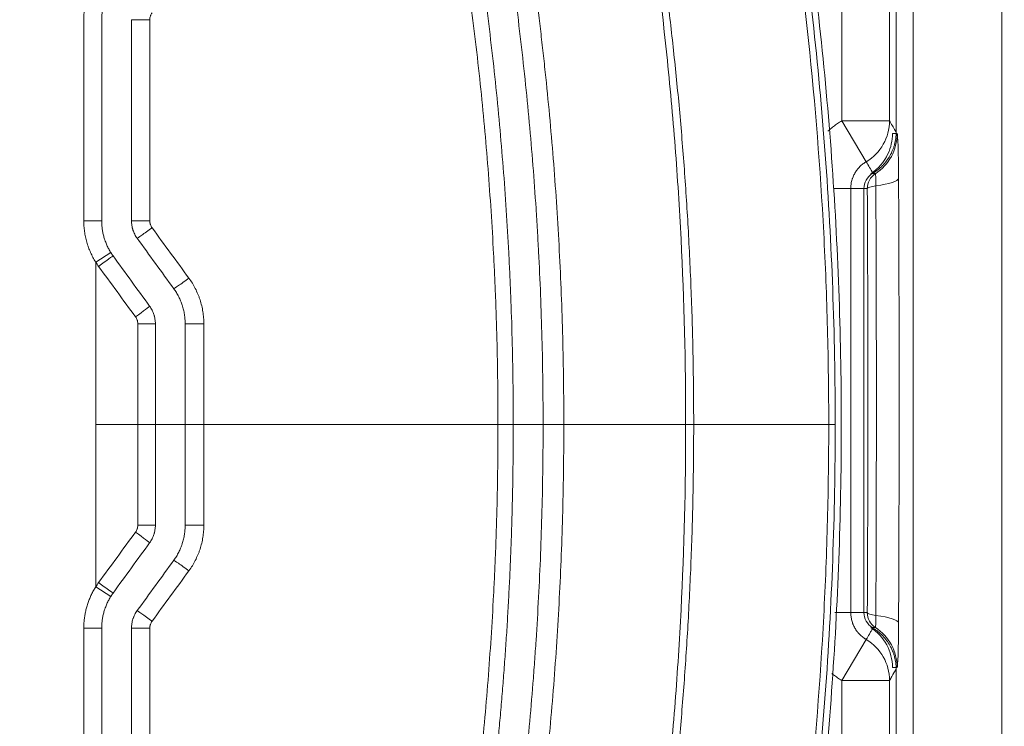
# Model space of a CAD drawing. Header units: millimetres. Extents: x 0 to 594, y 0 to 420.
# Tile 226 of 420: x 273.7 to 281.96, y 311.49 to 317.42. Entities that reach past the tile are written whole.
import ezdxf

# ---------------------------------------------------------------- set-up
doc = ezdxf.new("R2010")
doc.units = ezdxf.units.MM
doc.layers.add('1', color=7, linetype='Continuous', true_color=0xffffff)
doc.styles.add('Arial Unicode MS', font='txt')
doc.dimstyles.get("Standard").update_dxf_attribs({"dimtxt": 0.18, "dimasz": 0.18, "dimexe": 0.18, "dimexo": 0.0625, "dimgap": 0.09, "dimtad": 0, "dimtih": 1, "dimtoh": 1, "dimdec": 4, "dimzin": 0, "dimdsep": 46, "dimtxsty": 'Standard', "dimcen": 0.09, "dimadec": 0, "dimazin": 0, "dimtfac": 1, "dimtdec": 4, "dimtofl": 0, "dimtmove": 0, "dimatfit": 3, "dimfxl": 0, "dimtolj": 1, "dimtzin": 0, "dimarcsym": 0})

# ---------------------------------------------------------------- blocks, each defined once
blk = doc.blocks.new('_U0')
at = {"layer": '1', "color": 18, "lineweight": 13}
for p, q in [((147.6569, 304.1723), (147.6569, 390.192)), ((305.8469, 301.3923), (305.8469, 390.192)), ((147.6569, 388.192), (198.8518, 388.192)), ((305.8469, 388.192), (254.6521, 388.192))]:
    blk.add_line(p, q, dxfattribs=at)
at = {"layer": '1', "color": 18}
for points in [[(147.6569, 388.192), (151.1569, 389.1299), (151.1569, 387.2542)], [(305.8469, 388.192), (302.3469, 387.2542), (302.3469, 389.1299)]]:
    blk.add_solid(points, dxfattribs=at)
at = {"layer": '1', "color": 18, "linetype": 'Continuous', "lineweight": 13, "char_height": 3.5, "attachment_point": 7, "line_spacing_factor": 1.047437, "style": 'Arial Unicode MS'}
for s, insert in [('\\fArial Unicode MS|b0|i0;\\W1.0000;3.16', (200.5373, 385.5562)), ('\\fArial Unicode MS|b0|i0;\\W1.0000;LIFT POINT SPAN', (213.2036, 385.5562))]:
    blk.add_mtext(s, dxfattribs=dict(at, insert=insert))
blk = doc.blocks.new('_U8')
at = {"layer": '1', "color": 18, "lineweight": 13}
for p, q in [((305.8469, 341.6323), (287.0636, 341.6323)), ((289.0636, 341.6323), (289.0636, 254.0957)), ((305.8469, 301.3923), (287.0636, 301.3923)), ((289.0636, 254.0957), (284.0636, 254.0957))]:
    blk.add_line(p, q, dxfattribs=at)
at = {"layer": '1', "color": 18}
for points in [[(289.0636, 341.6323), (290.0014, 338.1323), (288.1258, 338.1323)], [(289.0636, 301.3923), (288.1258, 304.8923), (290.0014, 304.8923)]]:
    blk.add_solid(points, dxfattribs=at)
at = {"layer": '1', "color": 18, "linetype": 'Continuous', "lineweight": 13, "char_height": 3.5, "attachment_point": 7, "line_spacing_factor": 1.047437, "style": 'Arial Unicode MS'}
for s, insert in [('\\fArial Unicode MS|b0|i0;\\W1.0000;0.8', (259.842, 251.4599)), ('\\fArial Unicode MS|b0|i0;\\W1.0000;CTRS', (269.7891, 251.4599)), ('\\fArial Unicode MS|b0|i0;\\W1.0000;AFT LIFT POINTS', (259.842, 244.3979))]:
    blk.add_mtext(s, dxfattribs=dict(at, insert=insert))

msp = doc.modelspace()

# ---------------------------------------------------------------- linework, layer by layer
at = {"layer": '1', "color": 155, "linetype": 'Continuous', "lineweight": 13}
for p, q in [((281.1945, 298.9481), (281.1945, 343.5985)), ((281.9377, 343.5985), (281.9377, 298.9481)), ((281.0508, 316.4725), (281.0508, 326.0741)), ((280.5956, 325.9783), (280.5956, 316.5683)), ((280.9955, 325.9783), (280.9955, 316.5683)), ((274.2414, 315.7301), (274.2414, 317.4152)), ((274.3915, 317.4152), (274.3915, 315.7301)), ((280.5956, 316.5683), (280.9955, 316.5683)), ((280.5956, 316.5683), (280.8003, 316.2253)), ((281.02, 316.4603), (281.0592, 316.4603)), ((280.8774, 316.1251), (280.8382, 316.1251)), ((280.5253, 315.9994), (280.6702, 315.9994)), ((280.6702, 315.9994), (280.7814, 315.9994)), ((280.6702, 315.9994), (280.6702, 312.4473)), ((280.7814, 315.9994), (280.7814, 312.4473)), ((280.8093, 315.9994), (280.7814, 315.9994)), ((274.2414, 315.7301), (274.3915, 315.7301)), ((274.4684, 315.4637), (274.3415, 315.3837)), ((274.4684, 312.5829), (274.3415, 312.6629)), ((280.5382, 312.4473), (280.6702, 312.4473)), ((280.6702, 312.4473), (280.7814, 312.4473)), ((280.7814, 312.4473), (280.8093, 312.4473)), ((274.2414, 310.6314), (274.2414, 312.3165)), ((274.3915, 312.3165), (274.2414, 312.3165)), ((274.3915, 312.3165), (274.3915, 310.6314)), ((280.8498, 312.3215), (280.8774, 312.3215)), ((280.5956, 311.8783), (280.8003, 312.2214)), ((281.0592, 311.9863), (281.02, 311.9863)), ((281.0508, 304.2725), (281.0508, 311.9741)), ((280.9955, 311.8783), (280.5956, 311.8783)), ((280.5956, 311.8783), (280.5956, 304.3683)), ((280.9955, 311.8783), (280.9955, 304.3683))]:
    msp.add_line(p, q, dxfattribs=at)
for centre, major_axis, ratio, start_param, end_param in [((274.7915, 317.4152), (0.15, 0), 0.000104, 3.158609, 4.732766), ((280.5956, 316.5683), (0.3465, 0.1998), 0.998629, 4.727102, 5.759522), ((280.6593, 316.4603), (0, 0.4), 0.999657, 3.718524, 4.712389), ((280.6201, 316.4603), (0, 0.4), 0.999657, 4.276657, 4.712389), ((281.0592, 315.9994), (0, -0.461), 0.026177, 1.763553, 3.141593), ((280.6201, 316.4603), (0, 0.4), 0.999657, 3.718524, 4.276657), ((280.9592, 315.9994), (0, -0.15), 0.999657, 3.718524, 4.712389), ((280.8774, 315.9994), (0, 0.1257), 0.026177, 4.905145, 6.283185), ((280.9592, 315.9994), (-0.15, -0.0008), 0.191499, 5.262647, 6.256512), ((280.6711, 316.0877), (0.4, 0.002), 0.191499, 5.262647, 6.256512), ((280.6392, 314.2233), (0, 9.397), 0.026177, 4.519633, 4.905145), ((280.821, 314.2233), (0, -9.7323), 0.026177, 1.37804, 1.763553), ((280.5711, 314.2233), (0, 9.2713), 0.026177, 4.519633, 4.905145), ((274.7915, 315.7301), (0.15, 0), 0.000318, 3.159768, 4.734035), ((274.8106, 315.6714), (0.1214, 0.0882), 0.013564, 3.157482, 4.730462), ((274.3657, 315.3481), (-0.1214, -0.0882), 0.000746, 1.571821, 3.141593), ((275.1173, 315.2492), (0.1214, 0.0882), 0.022553, 3.168956, 4.741811), ((274.6724, 314.9259), (-0.1214, -0.0882), 0.010259, 1.584468, 3.141593), ((274.6915, 314.8671), (-0.15, 0), 0.000298, 1.588904, 3.141593), ((275.2414, 314.8671), (0.15, 0), 0.00139, 3.181592, 4.755676), ((274.6915, 313.1795), (0.15, 0), 0.000298, 0, 1.552688), ((275.2414, 313.1795), (-0.15, 0), 0.00139, 4.669102, 6.243186), ((274.6724, 313.1208), (0.1214, -0.0882), 0.010259, 0, 1.557124), ((275.1173, 312.7974), (-0.1214, 0.0882), 0.022553, 4.682967, 6.255822), ((274.3657, 312.6985), (0.1214, -0.0882), 0.000746, 0, 1.569772), ((274.8106, 312.3752), (-0.1214, 0.0882), 0.013564, 4.694316, 6.267296), ((280.9592, 312.4473), (-0.15, 0.0008), 0.191499, 0.026674, 1.020539), ((280.9592, 312.4473), (0, 0.15), 0.999657, 1.570796, 2.564661), ((280.8774, 312.4473), (0, 0.1257), 0.026177, 3.141593, 4.519633), ((280.6711, 312.3589), (0.4, -0.002), 0.191499, 0.026674, 1.020539), ((274.7915, 312.3165), (-0.15, 0), 0.000318, 4.690743, 6.26501), ((280.6201, 311.9863), (0, 0.4), 0.999657, 4.712389, 5.706254), ((280.6593, 311.9863), (0, -0.4), 0.999657, 1.570796, 2.564661), ((281.0592, 312.4473), (0, -0.461), 0.026177, 0, 1.37804), ((280.5956, 311.8783), (0.3465, -0.1998), 0.998629, 0.523664, 1.556083)]:
    msp.add_ellipse(centre, major_axis=major_axis, ratio=ratio, start_param=start_param, end_param=end_param, dxfattribs=at)
for points, knots in [([(280.4858, 314.0233), (280.4858, 314.2906), (280.4823, 314.5577), (280.4718, 314.9589), (280.4674, 315.0927), (280.4569, 315.3606), (280.4261, 316.0311), (280.3732, 316.7035), (280.3025, 317.3738), (280.2875, 317.5077), (280.2557, 317.7753), (280.2053, 318.1763), (280.0693, 319.1086), (279.9217, 319.9003), (279.81, 320.4234)], [0, 0, 0, 0, 0.125, 0.125, 0.1875, 0.1875, 0.25, 0.5, 0.5, 0.5625, 0.5625, 0.625, 0.75, 1, 1, 1, 1]), ([(279.8633, 320.4325), (280.0752, 319.4401), (280.3604, 317.6844), (280.5192, 315.5262), (280.5399, 314.4006), (280.5398, 314.0234), (280.5398, 314.0233)], [0, 0, 0, 0, 0.473715, 0.823762, 0.999975, 1, 1, 1, 1]), ([(280.5914, 313.9842), (280.5922, 314.721), (280.5408, 316.1944), (280.3118, 318.3506), (280.0576, 319.7567), (279.9113, 320.4321)], [0, 0, 0, 0, 0.339669, 0.681367, 1, 1, 1, 1]), ([(279.2861, 314.0233), (279.2868, 314.5413), (279.2741, 315.0593), (279.2413, 315.7051), (279.2339, 315.8342), (279.2174, 316.0921), (279.1901, 316.4787), (279.1551, 316.8645), (279.075, 317.6348), (279.008, 318.1467), (278.847, 319.1675), (278.753, 319.6764), (278.6455, 320.1836)], [0, 0, 0, 0, 0.25, 0.25, 0.3125, 0.3125, 0.375, 0.5, 0.5, 0.75, 0.75, 1, 1, 1, 1]), ([(278.6924, 320.1938), (278.7197, 320.0655), (278.7752, 319.8045), (278.8531, 319.4047), (278.9282, 318.9902), (278.9994, 318.5609), (279.0662, 318.1165), (279.1278, 317.6572), (279.1836, 317.1828), (279.2329, 316.6933), (279.2749, 316.1886), (279.3091, 315.6687), (279.3344, 315.1336), (279.3509, 314.5834), (279.3532, 314.2116), (279.3543, 314.0233)], [0, 0, 0, 0, 0.063268, 0.128771, 0.196516, 0.266509, 0.338762, 0.413288, 0.490103, 0.569225, 0.65067, 0.734458, 0.820609, 0.909136, 1, 1, 1, 1]), ([(278.0915, 314.0233), (278.0915, 314.0837), (278.0913, 314.1441), (278.0905, 314.2648), (278.0899, 314.3252), (278.0876, 314.5064), (278.0852, 314.6271), (278.0758, 314.9892), (278.0663, 315.2305), (278.0505, 315.532), (278.0472, 315.5923), (278.0401, 315.7129), (278.0289, 315.8936), (278.0159, 316.0742), (277.9876, 316.4351), (277.9655, 316.6754), (277.9152, 317.1554), (277.887, 317.3951), (277.8477, 317.6944), (277.8396, 317.7542), (277.8231, 317.8738), (277.8147, 317.9336), (277.7888, 318.1129), (277.7707, 318.2322), (277.7143, 318.5899), (277.6328, 319.0656), (277.5389, 319.539), (277.4889, 319.7751)], [0, 0, 0, 0, 0.03125, 0.03125, 0.0625, 0.0625, 0.125, 0.125, 0.25, 0.25, 0.28125, 0.28125, 0.3125, 0.375, 0.375, 0.5, 0.5, 0.625, 0.625, 0.65625, 0.65625, 0.6875, 0.6875, 0.75, 0.75, 0.875, 1, 1, 1, 1]), ([(277.6618, 319.8099), (277.7119, 319.5721), (277.759, 319.3338), (277.825, 318.9755), (277.8568, 318.7961), (277.8868, 318.6164), (277.9065, 318.4965), (277.9161, 318.4366), (277.9633, 318.1365), (277.9979, 317.8961), (278.0451, 317.5348), (278.0675, 317.3539), (278.0881, 317.1729), (278.1015, 317.0521), (278.108, 316.9917), (278.1395, 316.6896), (278.1615, 316.4478), (278.1992, 315.9638), (278.2149, 315.7216), (278.2401, 315.2369), (278.2495, 314.9945), (278.2619, 314.5091), (278.265, 314.2663), (278.265, 314.0233)], [0, 0, 0, 0, 0.125, 0.125, 0.1875, 0.21875, 0.21875, 0.25, 0.25, 0.375, 0.375, 0.4375, 0.46875, 0.46875, 0.5, 0.5, 0.625, 0.625, 0.75, 0.75, 0.875, 0.875, 1, 1, 1, 1]), ([(277.7135, 314.0233), (277.7135, 314.2618), (277.7104, 314.5002), (277.7011, 314.8577), (277.6972, 314.9768), (277.6903, 315.1555), (277.6877, 315.2151), (277.6823, 315.3342), (277.6794, 315.3937), (277.6639, 315.6912), (277.6484, 315.9287), (277.6112, 316.4031), (277.5895, 316.6399), (277.54, 317.1127), (277.5122, 317.3487), (277.4505, 317.82), (277.4165, 318.0552), (277.3424, 318.5249), (277.3023, 318.7593), (277.2159, 319.2274), (277.1696, 319.4611), (277.1202, 319.6944)], [0, 0, 0, 0, 0.125, 0.125, 0.1875, 0.1875, 0.21875, 0.21875, 0.25, 0.25, 0.375, 0.375, 0.5, 0.5, 0.625, 0.625, 0.75, 0.75, 0.875, 0.875, 1, 1, 1, 1]), ([(277.2443, 319.7233), (277.294, 319.4888), (277.3405, 319.254), (277.4275, 318.7835), (277.5082, 318.3122), (277.5765, 317.8393), (277.6387, 317.3657), (277.6667, 317.1285), (277.7165, 316.6533), (277.7383, 316.4153), (277.7758, 315.9385), (277.7953, 315.64), (277.81, 315.3409), (277.8155, 315.2212), (277.818, 315.1613), (277.8251, 314.9817), (277.829, 314.862), (277.8384, 314.5026), (277.8415, 314.263), (277.8415, 314.0233)], [0, 0, 0, 0, 0.125, 0.125, 0.25, 0.375, 0.375, 0.5, 0.5, 0.625, 0.625, 0.75, 0.78125, 0.78125, 0.8125, 0.8125, 0.875, 0.875, 1, 1, 1, 1]), ([(274.2414, 317.4152), (274.2414, 317.4306), (274.2425, 317.4611), (274.2473, 317.5066), (274.2527, 317.5367), (274.2567, 317.5554), (274.2575, 317.5591), (274.2593, 317.5666), (274.262, 317.5777), (274.265, 317.5888), (274.2713, 317.6107), (274.2808, 317.6395), (274.2979, 317.6815), (274.3113, 317.7087), (274.3257, 317.7355), (274.3333, 317.7487), (274.3415, 317.7616)], [0, 0, 0, 0, 0.125, 0.25, 0.375, 0.375, 0.40625, 0.40625, 0.4375, 0.5, 0.5, 0.625, 0.75, 0.875, 0.875, 1, 1, 1, 1]), ([(274.4684, 317.6817), (274.4622, 317.6717), (274.4504, 317.6514), (274.4349, 317.62), (274.4218, 317.5877), (274.4145, 317.5656), (274.4096, 317.5487), (274.4073, 317.5402), (274.4052, 317.5316), (274.4039, 317.5259), (274.4033, 317.523), (274.4002, 317.5086), (274.3961, 317.4855), (274.3924, 317.4505), (274.3915, 317.427), (274.3915, 317.4152)], [0, 0, 0, 0, 0.125, 0.25, 0.375, 0.5, 0.5, 0.5625, 0.59375, 0.59375, 0.625, 0.625, 0.75, 0.875, 1, 1, 1, 1]), ([(274.8138, 317.474), (274.8107, 317.4697), (274.8079, 317.4653), (274.8043, 317.4583), (274.8027, 317.4547), (274.8012, 317.4511), (274.8003, 317.4486), (274.7999, 317.4473), (274.7978, 317.4411), (274.7966, 317.436), (274.795, 317.4257), (274.7946, 317.4205), (274.7946, 317.4152)], [0, 0, 0, 0, 0.25, 0.25, 0.375, 0.4375, 0.4375, 0.5, 0.5, 0.75, 0.75, 1, 1, 1, 1]), ([(280.4786, 316.4803), (280.4831, 316.4845), (280.498, 316.4983), (280.5246, 316.5204), (280.5475, 316.5372), (280.5652, 316.5493), (280.5712, 316.5532), (280.5833, 316.5609), (280.5894, 316.5646), (280.5956, 316.5683)], [0, 0, 0, 0, 0.125556, 0.417037, 0.708519, 0.708519, 0.854259, 0.854259, 1, 1, 1, 1]), ([(280.9955, 316.5683), (281.0113, 316.5408), (281.0272, 316.5134), (281.0456, 316.4814), (281.0482, 316.4769), (281.0508, 316.4725)], [0, 0, 0, 0, 0.860039, 0.860039, 1, 1, 1, 1]), ([(281.0508, 316.4725), (281.0508, 316.4551), (281.0496, 316.4379), (281.0452, 316.4039), (281.0419, 316.3871), (281.0354, 316.3621), (281.0329, 316.3539), (281.0288, 316.3415), (281.0273, 316.3374), (281.0243, 316.3293), (281.0228, 316.3253), (281.0146, 316.3053), (281.0071, 316.2899), (280.9902, 316.2601), (280.9808, 316.2457), (280.9691, 316.2302), (280.9678, 316.2284), (280.9651, 316.225), (280.9638, 316.2233), (280.9597, 316.2182), (280.9569, 316.2149), (280.9485, 316.2051), (280.9427, 316.1987), (280.9247, 316.1803), (280.9119, 316.1689), (280.885, 316.1477), (280.8709, 316.1379), (280.8559, 316.129)], [0, 0, 0, 0, 0.125, 0.125, 0.25, 0.25, 0.3125, 0.3125, 0.34375, 0.34375, 0.375, 0.375, 0.5, 0.5, 0.625, 0.625, 0.640625, 0.640625, 0.65625, 0.65625, 0.6875, 0.6875, 0.75, 0.75, 0.875, 0.875, 1, 1, 1, 1]), ([(280.8003, 316.2253), (280.7978, 316.2238), (280.7954, 316.2223), (280.7905, 316.2193), (280.7881, 316.2177), (280.781, 316.213), (280.7765, 316.2096), (280.763, 316.1993), (280.7545, 316.1918), (280.7425, 316.1798), (280.7386, 316.1756), (280.733, 316.1691), (280.7311, 316.167), (280.7275, 316.1625), (280.7257, 316.1603), (280.717, 316.1489), (280.7107, 316.1394), (280.6994, 316.1198), (280.6944, 316.1097), (280.6879, 316.0939), (280.6859, 316.0886), (280.6836, 316.0818), (280.6832, 316.0804), (280.6823, 316.0777), (280.681, 316.0736), (280.6798, 316.0695), (280.6762, 316.0558), (280.674, 316.0446), (280.671, 316.0222), (280.6702, 316.0108), (280.6702, 315.9994)], [0, 0, 0, 0, 0.03125, 0.03125, 0.0625, 0.0625, 0.125, 0.125, 0.25, 0.25, 0.3125, 0.3125, 0.34375, 0.34375, 0.375, 0.375, 0.5, 0.5, 0.625, 0.625, 0.6875, 0.6875, 0.703125, 0.703125, 0.71875, 0.75, 0.75, 0.875, 0.875, 1, 1, 1, 1]), ([(280.8559, 316.129), (280.8538, 316.1278), (280.8305, 316.1134), (280.8114, 316.0927), (280.7877, 316.049), (280.7814, 316.0242), (280.7814, 315.9994)], [0, 0, 0, 0, 0.047823, 0.523911, 0.523911, 1, 1, 1, 1]), ([(274.3415, 315.3837), (274.3333, 315.3967), (274.318, 315.4231), (274.2978, 315.4642), (274.2863, 315.4925), (274.2797, 315.5104), (274.2784, 315.514), (274.2759, 315.5213), (274.2722, 315.5322), (274.2689, 315.5431), (274.2625, 315.565), (274.2552, 315.5944), (274.2473, 315.6391), (274.2441, 315.6692), (274.2419, 315.6996), (274.2414, 315.7148), (274.2414, 315.7301)], [0, 0, 0, 0, 0.125, 0.25, 0.375, 0.375, 0.40625, 0.40625, 0.4375, 0.5, 0.5, 0.625, 0.75, 0.875, 0.875, 1, 1, 1, 1]), ([(274.3915, 315.7301), (274.3915, 315.7183), (274.3919, 315.7066), (274.3936, 315.6833), (274.396, 315.6601), (274.4021, 315.6258), (274.4078, 315.6031), (274.4126, 315.5863), (274.4152, 315.5779), (274.418, 315.5695), (274.4199, 315.5639), (274.4209, 315.5611), (274.426, 315.5473), (274.4348, 315.5256), (274.4503, 315.494), (274.4622, 315.4737), (274.4684, 315.4637)], [0, 0, 0, 0, 0.125, 0.125, 0.25, 0.375, 0.5, 0.5, 0.5625, 0.59375, 0.59375, 0.625, 0.625, 0.75, 0.875, 1, 1, 1, 1]), ([(274.6415, 315.7301), (274.6415, 315.717), (274.6425, 315.704), (274.6456, 315.6847), (274.6469, 315.6783), (274.6492, 315.6687), (274.65, 315.6655), (274.6513, 315.6607), (274.6518, 315.6591), (274.6528, 315.656), (274.6533, 315.6544), (274.6578, 315.6403), (274.6628, 315.6283), (274.6747, 315.6051), (274.6815, 315.5939), (274.6893, 315.5832)], [0, 0, 0, 0, 0.25, 0.25, 0.375, 0.375, 0.4375, 0.4375, 0.46875, 0.46875, 0.5, 0.5, 0.75, 0.75, 1, 1, 1, 1]), ([(274.7947, 315.7301), (274.7947, 315.7248), (274.7952, 315.7196), (274.7964, 315.7118), (274.7972, 315.708), (274.7982, 315.7042), (274.7989, 315.7016), (274.7993, 315.7004), (274.8013, 315.6941), (274.8034, 315.6893), (274.8069, 315.6824), (274.8082, 315.6801), (274.8109, 315.6756), (274.8124, 315.6734), (274.814, 315.6713)], [0, 0, 0, 0, 0.25, 0.25, 0.375, 0.4375, 0.4375, 0.5, 0.5, 0.75, 0.75, 0.875, 0.875, 1, 1, 1, 1]), ([(275.1228, 315.249), (275.133, 315.2352), (275.1425, 315.221), (275.1604, 315.192), (275.1771, 315.1624), (275.1914, 315.1315), (275.2013, 315.1078), (275.2044, 315.0999), (275.2089, 315.0878), (275.2104, 315.0838), (275.2132, 315.0757), (275.2146, 315.0716), (275.2212, 315.0513), (275.2258, 315.0349), (275.2338, 315.0019), (275.2405, 314.9687), (275.2445, 314.935), (275.2465, 314.9096), (275.2473, 314.8969), (275.2477, 314.884), (275.2478, 314.8755), (275.2479, 314.8712), (275.2479, 314.8669)], [0, 0, 0, 0, 0.125, 0.125, 0.25, 0.375, 0.375, 0.4375, 0.4375, 0.46875, 0.46875, 0.5, 0.5, 0.625, 0.625, 0.75, 0.875, 0.875, 0.9375, 0.96875, 0.96875, 1, 1, 1, 1]), ([(274.996, 315.161), (275.0038, 315.1503), (275.011, 315.1394), (275.0247, 315.1171), (275.0374, 315.0944), (275.0483, 315.0708), (275.0584, 315.0466), (275.0629, 315.0343), (275.068, 315.0187), (275.069, 315.0155), (275.0709, 315.0092), (275.0737, 314.9997), (275.0762, 314.9902), (275.0808, 314.9711), (275.0859, 314.9455), (275.0889, 314.9195), (275.091, 314.8934), (275.0915, 314.8803), (275.0915, 314.8671)], [0, 0, 0, 0, 0.125, 0.125, 0.25, 0.375, 0.375, 0.5, 0.5, 0.53125, 0.53125, 0.5625, 0.625, 0.625, 0.75, 0.875, 0.875, 1, 1, 1, 1]), ([(274.7938, 315.014), (274.8015, 315.0033), (274.8083, 314.9922), (274.8202, 314.969), (274.8252, 314.957), (274.8303, 314.9413), (274.8312, 314.9382), (274.833, 314.9318), (274.8338, 314.9287), (274.8361, 314.9191), (274.8374, 314.9127), (274.8405, 314.8933), (274.8415, 314.8803), (274.8415, 314.8671)], [0, 0, 0, 0, 0.25, 0.25, 0.5, 0.5, 0.5625, 0.5625, 0.625, 0.625, 0.75, 0.75, 1, 1, 1, 1]), ([(274.6942, 314.867), (274.6942, 314.8723), (274.6938, 314.8775), (274.6926, 314.8853), (274.6918, 314.8891), (274.6908, 314.893), (274.6901, 314.8955), (274.6897, 314.8968), (274.6876, 314.903), (274.6836, 314.9126), (274.6781, 314.9216), (274.675, 314.9258)], [0, 0, 0, 0, 0.25, 0.25, 0.375, 0.4375, 0.4375, 0.5, 0.5, 0.75, 1, 1, 1, 1]), ([(279.9113, 307.6145), (280.0576, 308.2899), (280.3118, 309.696), (280.5408, 311.8523), (280.5922, 313.3257), (280.5914, 314.0624)], [0, 0, 0, 0, 0.318633, 0.660331, 1, 1, 1, 1]), ([(274.3415, 314.0233), (274.4003, 314.0233), (274.4592, 314.0233), (274.5768, 314.0233), (274.6356, 314.0233), (274.6945, 314.0233)], [0, 0, 0, 0, 0.5, 0.5, 1, 1, 1, 1]), ([(274.8415, 314.0233), (274.8415, 314.0233), (274.8405, 314.0233), (274.8368, 314.0233), (274.834, 314.0233), (274.8267, 314.0233), (274.8222, 314.0233), (274.8115, 314.0233), (274.8054, 314.0233), (274.7918, 314.0233), (274.7844, 314.0233), (274.7684, 314.0233), (274.7599, 314.0233), (274.742, 314.0233), (274.7328, 314.0233), (274.7138, 314.0233), (274.7042, 314.0233), (274.6945, 314.0233)], [0, 0, 0, 0, 0.122454, 0.122454, 0.247818, 0.247818, 0.373181, 0.373181, 0.498545, 0.498545, 0.623909, 0.623909, 0.749273, 0.749273, 0.874636, 0.874636, 1, 1, 1, 1]), ([(275.0915, 314.0233), (275.0809, 314.0233), (275.0597, 314.0233), (275.0281, 314.0233), (274.9966, 314.0233), (274.9652, 314.0233), (274.934, 314.0233), (274.903, 314.0233), (274.8722, 314.0233), (274.8517, 314.0233), (274.8415, 314.0233)], [0, 0, 0, 0, 0.127378, 0.254092, 0.380135, 0.505499, 0.630175, 0.754156, 0.877434, 1, 1, 1, 1]), ([(275.2482, 314.0233), (275.2463, 314.0233), (275.2424, 314.0233), (275.2366, 314.0233), (275.2306, 314.0233), (275.2245, 314.0233), (275.2183, 314.0233), (275.2121, 314.0233), (275.2057, 314.0233), (275.1994, 314.0233), (275.1929, 314.0233), (275.1865, 314.0233), (275.18, 314.0233), (275.1736, 314.0233), (275.1672, 314.0233), (275.1609, 314.0233), (275.1547, 314.0233), (275.1486, 314.0233), (275.1426, 314.0233), (275.1368, 314.0233), (275.1313, 314.0233), (275.1259, 314.0233), (275.1208, 314.0233), (275.116, 314.0233), (275.1115, 314.0233), (275.1074, 314.0233), (275.1037, 314.0233), (275.1004, 314.0233), (275.0976, 314.0233), (275.0952, 314.0233), (275.0934, 314.0233), (275.0921, 314.0233), (275.0917, 314.0233), (275.0915, 314.0233)], [0, 0, 0, 0, 0.024273, 0.049079, 0.074417, 0.100287, 0.12669, 0.153625, 0.181092, 0.209092, 0.237624, 0.266688, 0.296285, 0.326414, 0.357075, 0.388269, 0.419995, 0.452253, 0.485044, 0.518367, 0.552222, 0.586609, 0.621529, 0.656981, 0.692965, 0.729482, 0.766531, 0.804112, 0.842225, 0.88087, 0.920048, 0.959758, 1, 1, 1, 1]), ([(275.2482, 314.0233), (275.3514, 314.0233), (275.4546, 314.0233), (275.6608, 314.0233), (275.7638, 314.0233), (275.9697, 314.0233), (276.0726, 314.0233), (276.2783, 314.0233), (276.3811, 314.0233), (276.6892, 314.0233), (276.8944, 314.0233), (277.3043, 314.0233), (277.509, 314.0233), (277.7135, 314.0233)], [0, 0, 0, 0, 0.125, 0.125, 0.25, 0.25, 0.375, 0.375, 0.5, 0.5, 0.75, 0.75, 1, 1, 1, 1]), ([(277.1202, 308.3522), (277.1696, 308.5855), (277.2159, 308.8192), (277.3023, 309.2873), (277.3424, 309.5217), (277.4165, 309.9914), (277.4505, 310.2267), (277.5122, 310.6979), (277.54, 310.9339), (277.5895, 311.4067), (277.6112, 311.6435), (277.6484, 312.1179), (277.6639, 312.3554), (277.6794, 312.6529), (277.6823, 312.7124), (277.6877, 312.8315), (277.6903, 312.8911), (277.6972, 313.0698), (277.7011, 313.1889), (277.7104, 313.5464), (277.7135, 313.7848), (277.7135, 314.0233)], [0, 0, 0, 0, 0.125, 0.125, 0.25, 0.25, 0.375, 0.375, 0.5, 0.5, 0.625, 0.625, 0.75, 0.75, 0.78125, 0.78125, 0.8125, 0.8125, 0.875, 0.875, 1, 1, 1, 1]), ([(277.8415, 314.0233), (277.8415, 313.9916), (277.8414, 313.9281), (277.8409, 313.8331), (277.8401, 313.7384), (277.839, 313.6439), (277.8375, 313.5497), (277.8357, 313.4557), (277.8336, 313.362), (277.8312, 313.2686), (277.8285, 313.1754), (277.8255, 313.0825), (277.8221, 312.9898), (277.8185, 312.8975), (277.8146, 312.8053), (277.8104, 312.7135), (277.8058, 312.6219), (277.801, 312.5306), (277.7959, 312.4395), (277.7905, 312.3488), (277.7849, 312.2583), (277.7789, 312.168), (277.7727, 312.0781), (277.7662, 311.9884), (277.7594, 311.899), (277.7523, 311.8099), (277.745, 311.721), (277.7374, 311.6324), (277.7296, 311.5441), (277.7215, 311.4561), (277.7131, 311.3684), (277.7045, 311.2809), (277.6956, 311.1938), (277.6865, 311.1069), (277.6771, 311.0202), (277.6675, 310.9339), (277.6576, 310.8479), (277.6475, 310.7621), (277.6372, 310.6766), (277.6266, 310.5914), (277.6158, 310.5065), (277.6047, 310.4219), (277.5934, 310.3375), (277.5819, 310.2535), (277.5702, 310.1697), (277.5583, 310.0862), (277.5461, 310.0031), (277.5337, 309.9202), (277.5211, 309.8375), (277.5083, 309.7552), (277.4953, 309.6732), (277.4821, 309.5915), (277.4687, 309.51), (277.455, 309.4289), (277.4412, 309.348), (277.4272, 309.2674), (277.413, 309.1871), (277.3986, 309.1071), (277.384, 309.0274), (277.3692, 308.948), (277.3542, 308.8689), (277.339, 308.7901), (277.3237, 308.7116), (277.3082, 308.6334), (277.2925, 308.5554), (277.2766, 308.4778), (277.2606, 308.4004), (277.2497, 308.349), (277.2443, 308.3233)], [0, 0, 0, 0, 0.016589, 0.033133, 0.049634, 0.06609, 0.082502, 0.098869, 0.115193, 0.131472, 0.147707, 0.163898, 0.180044, 0.196146, 0.212204, 0.228218, 0.244188, 0.260113, 0.275994, 0.291831, 0.307624, 0.323372, 0.339076, 0.354736, 0.370352, 0.385924, 0.401451, 0.416934, 0.432373, 0.447768, 0.463118, 0.478424, 0.493686, 0.508904, 0.524078, 0.539207, 0.554292, 0.569333, 0.58433, 0.599282, 0.61419, 0.629054, 0.643874, 0.65865, 0.673381, 0.688068, 0.702711, 0.71731, 0.731864, 0.746375, 0.760841, 0.775263, 0.78964, 0.803974, 0.818263, 0.832508, 0.846709, 0.860865, 0.874978, 0.889046, 0.90307, 0.91705, 0.930985, 0.944877, 0.958724, 0.972527, 0.986285, 1, 1, 1, 1]), ([(277.4889, 308.2715), (277.5014, 308.3306), (277.5137, 308.3897), (277.538, 308.508), (277.5499, 308.5671), (277.5851, 308.7448), (277.6078, 308.8634), (277.6736, 309.2196), (277.7144, 309.4576), (277.7615, 309.7558), (277.7707, 309.8155), (277.7888, 309.9349), (277.8152, 310.114), (277.84, 310.2934), (277.8871, 310.6523), (277.9153, 310.892), (277.9656, 311.372), (277.9876, 311.6123), (278.0112, 311.9132), (278.0158, 311.9734), (278.0244, 312.0938), (278.0286, 312.1541), (278.0404, 312.3348), (278.0474, 312.4554), (278.0663, 312.817), (278.0758, 313.0581), (278.0884, 313.5406), (278.0915, 313.7819), (278.0915, 314.0233)], [0, 0, 0, 0, 0.03125, 0.03125, 0.0625, 0.0625, 0.125, 0.125, 0.25, 0.25, 0.28125, 0.28125, 0.3125, 0.375, 0.375, 0.5, 0.5, 0.625, 0.625, 0.65625, 0.65625, 0.6875, 0.6875, 0.75, 0.75, 0.875, 0.875, 1, 1, 1, 1]), ([(278.265, 314.0233), (278.265, 313.7803), (278.2619, 313.5375), (278.2495, 313.0522), (278.2401, 312.8097), (278.2149, 312.325), (278.1992, 312.0828), (278.1615, 311.5988), (278.1395, 311.357), (278.108, 311.0549), (278.1015, 310.9945), (278.0881, 310.8737), (278.0675, 310.6927), (278.0451, 310.5118), (277.9979, 310.1505), (277.9633, 309.9101), (277.9161, 309.61), (277.9065, 309.5501), (277.8868, 309.4302), (277.8568, 309.2505), (277.825, 309.0711), (277.759, 308.7128), (277.7119, 308.4745), (277.6618, 308.2368)], [0, 0, 0, 0, 0.125, 0.125, 0.25, 0.25, 0.375, 0.375, 0.5, 0.5, 0.53125, 0.53125, 0.5625, 0.625, 0.625, 0.75, 0.75, 0.78125, 0.78125, 0.8125, 0.875, 0.875, 1, 1, 1, 1]), ([(277.8415, 314.0233), (277.8415, 314.0233), (277.8414, 314.0233), (277.8407, 314.0233), (277.8396, 314.0233), (277.8381, 314.0233), (277.8362, 314.0233), (277.834, 314.0233), (277.8314, 314.0233), (277.8285, 314.0233), (277.8254, 314.0233), (277.8219, 314.0233), (277.8182, 314.0233), (277.8143, 314.0233), (277.8102, 314.0233), (277.8059, 314.0233), (277.8015, 314.0233), (277.7969, 314.0233), (277.7922, 314.0233), (277.7874, 314.0233), (277.7825, 314.0233), (277.7775, 314.0233), (277.7725, 314.0233), (277.7675, 314.0233), (277.7624, 314.0233), (277.7574, 314.0233), (277.7523, 314.0233), (277.7473, 314.0233), (277.7423, 314.0233), (277.7373, 314.0233), (277.7324, 314.0233), (277.7276, 314.0233), (277.7228, 314.0233), (277.7181, 314.0233), (277.715, 314.0233), (277.7135, 314.0233)], [0, 0, 0, 0, 0.038754, 0.076979, 0.114676, 0.151845, 0.188486, 0.224599, 0.260184, 0.295241, 0.329769, 0.36377, 0.397242, 0.430186, 0.462602, 0.49449, 0.525849, 0.55668, 0.586984, 0.616759, 0.646005, 0.674724, 0.702915, 0.730577, 0.757711, 0.784317, 0.810394, 0.835944, 0.860965, 0.885458, 0.909423, 0.932859, 0.955768, 0.978148, 1, 1, 1, 1]), ([(278.0915, 314.0233), (278.0811, 314.0233), (278.0601, 314.0233), (278.0288, 314.0233), (277.9975, 314.0233), (277.9662, 314.0233), (277.935, 314.0233), (277.9038, 314.0233), (277.8726, 314.0233), (277.8519, 314.0233), (277.8415, 314.0233)], [0, 0, 0, 0, 0.125692, 0.25119, 0.376491, 0.501596, 0.626501, 0.751204, 0.875704, 1, 1, 1, 1]), ([(278.265, 314.0233), (278.2621, 314.0233), (278.2562, 314.0233), (278.2472, 314.0233), (278.238, 314.0233), (278.2286, 314.0233), (278.2191, 314.0233), (278.2095, 314.0233), (278.1999, 314.0233), (278.1902, 314.0233), (278.1806, 314.0233), (278.1711, 314.0233), (278.1618, 314.0233), (278.1527, 314.0233), (278.144, 314.0233), (278.1356, 314.0233), (278.1277, 314.0233), (278.1203, 314.0233), (278.1135, 314.0233), (278.1074, 314.0233), (278.1021, 314.0233), (278.0976, 314.0233), (278.0939, 314.0233), (278.0923, 314.0233), (278.0915, 314.0233)], [0, 0, 0, 0, 0.037395, 0.075558, 0.114489, 0.154187, 0.194652, 0.235886, 0.277886, 0.320655, 0.364191, 0.408494, 0.453565, 0.499404, 0.54601, 0.593384, 0.641525, 0.690433, 0.740109, 0.790552, 0.841763, 0.893741, 0.946487, 1, 1, 1, 1]), ([(279.2861, 314.0233), (279.1169, 314.0233), (278.9472, 314.0233), (278.6068, 314.0233), (278.4361, 314.0233), (278.265, 314.0233)], [0, 0, 0, 0, 0.5, 0.5, 1, 1, 1, 1]), ([(278.6455, 307.863), (278.753, 308.3703), (278.847, 308.8791), (279.008, 309.8999), (279.075, 310.4119), (279.1551, 311.1822), (279.1901, 311.5679), (279.2174, 311.9545), (279.2339, 312.2124), (279.2413, 312.3415), (279.2741, 312.9873), (279.2868, 313.5054), (279.2861, 314.0233)], [0, 0, 0, 0, 0.25, 0.25, 0.5, 0.5, 0.625, 0.6875, 0.6875, 0.75, 0.75, 1, 1, 1, 1]), ([(279.3543, 314.0233), (279.3532, 313.835), (279.3509, 313.4632), (279.3344, 312.913), (279.3091, 312.3779), (279.2749, 311.858), (279.2329, 311.3533), (279.1836, 310.8638), (279.1278, 310.3894), (279.0662, 309.9301), (278.9994, 309.4858), (278.9282, 309.0564), (278.8531, 308.6419), (278.7752, 308.2421), (278.7197, 307.9811), (278.6924, 307.8528)], [0, 0, 0, 0, 0.090864, 0.179391, 0.265542, 0.34933, 0.430775, 0.509897, 0.586712, 0.661238, 0.733491, 0.803484, 0.871229, 0.936732, 1, 1, 1, 1]), ([(280.4858, 314.0233), (280.4465, 314.0233), (280.3658, 314.0233), (280.2386, 314.0233), (280.1497, 314.0233), (280.0815, 314.0233), (280.0585, 314.0233), (280.0236, 314.0233), (280.0119, 314.0233), (279.9884, 314.0233), (279.9766, 314.0233), (279.9172, 314.0233), (279.8689, 314.0233), (279.7951, 314.0233), (279.7578, 314.0233), (279.7201, 314.0233), (279.6948, 314.0233), (279.6821, 314.0233), (279.6184, 314.0233), (279.5149, 314.0233), (279.4084, 314.0233), (279.3543, 314.0233)], [0, 0, 0, 0, 0.125, 0.25, 0.375, 0.375, 0.4375, 0.4375, 0.46875, 0.46875, 0.5, 0.5, 0.625, 0.625, 0.6875, 0.71875, 0.71875, 0.75, 0.75, 0.875, 1, 1, 1, 1]), ([(279.81, 307.6232), (279.9217, 308.1463), (280.0693, 308.938), (280.2053, 309.8703), (280.2557, 310.2713), (280.2875, 310.5389), (280.3025, 310.6728), (280.3732, 311.3431), (280.4261, 312.0155), (280.4569, 312.686), (280.4674, 312.9539), (280.4718, 313.0877), (280.4823, 313.4889), (280.4858, 313.7561), (280.4858, 314.0233)], [0, 0, 0, 0, 0.25, 0.375, 0.4375, 0.4375, 0.5, 0.5, 0.75, 0.8125, 0.8125, 0.875, 0.875, 1, 1, 1, 1]), ([(280.5398, 314.0233), (280.5398, 314.0232), (280.5399, 313.646), (280.5192, 312.5204), (280.3604, 310.3622), (280.0752, 308.6065), (279.8633, 307.6141)], [0, 0, 0, 0, 0.000025, 0.176238, 0.526285, 1, 1, 1, 1]), ([(280.5398, 314.0233), (280.5382, 314.0233), (280.5358, 314.0233), (280.5312, 314.0233), (280.5286, 314.0233), (280.5256, 314.0233), (280.5235, 314.0233), (280.5224, 314.0233), (280.519, 314.0233), (280.5165, 314.0233), (280.5113, 314.0233), (280.5085, 314.0233), (280.4996, 314.0233), (280.493, 314.0233), (280.4858, 314.0233)], [0, 0, 0, 0, 0.25, 0.25, 0.375, 0.4375, 0.4375, 0.5, 0.5, 0.625, 0.625, 0.75, 0.75, 1, 1, 1, 1]), ([(274.675, 313.1208), (274.6781, 313.1251), (274.6836, 313.134), (274.6876, 313.1436), (274.6897, 313.1499), (274.6901, 313.1511), (274.6908, 313.1537), (274.6918, 313.1575), (274.6926, 313.1613), (274.6938, 313.1691), (274.6942, 313.1743), (274.6942, 313.1796)], [0, 0, 0, 0, 0.25, 0.5, 0.5, 0.5625, 0.5625, 0.625, 0.75, 0.75, 1, 1, 1, 1]), ([(274.8415, 313.1795), (274.8415, 313.1663), (274.8405, 313.1533), (274.8374, 313.1339), (274.8361, 313.1275), (274.8338, 313.118), (274.833, 313.1148), (274.8312, 313.1084), (274.8303, 313.1053), (274.8252, 313.0896), (274.8202, 313.0776), (274.8083, 313.0544), (274.8015, 313.0433), (274.7938, 313.0326)], [0, 0, 0, 0, 0.25, 0.25, 0.375, 0.375, 0.4375, 0.4375, 0.5, 0.5, 0.75, 0.75, 1, 1, 1, 1]), ([(275.0915, 313.1795), (275.0915, 313.1664), (275.091, 313.1533), (275.0889, 313.1272), (275.0859, 313.1013), (275.0808, 313.0758), (275.0747, 313.0504), (275.0712, 313.0378), (275.0661, 313.0221), (275.065, 313.0189), (275.0629, 313.0127), (275.0596, 313.0034), (275.056, 312.9943), (275.0484, 312.9761), (275.0375, 312.9524), (275.0247, 312.9296), (275.0111, 312.9073), (275.0038, 312.8963), (274.996, 312.8856)], [0, 0, 0, 0, 0.125, 0.125, 0.25, 0.375, 0.375, 0.5, 0.5, 0.53125, 0.53125, 0.5625, 0.625, 0.625, 0.75, 0.875, 0.875, 1, 1, 1, 1]), ([(275.2479, 313.1797), (275.2479, 313.1754), (275.2478, 313.1712), (275.2477, 313.1626), (275.2473, 313.1498), (275.2465, 313.137), (275.2445, 313.1116), (275.2405, 313.0779), (275.2338, 313.0447), (275.2258, 313.0117), (275.2212, 312.9953), (275.2146, 312.975), (275.2132, 312.9709), (275.2104, 312.9628), (275.2089, 312.9588), (275.2044, 312.9467), (275.2013, 312.9388), (275.1914, 312.9151), (275.1771, 312.8843), (275.1604, 312.8546), (275.1425, 312.8256), (275.133, 312.8115), (275.1228, 312.7976)], [0, 0, 0, 0, 0.03125, 0.03125, 0.0625, 0.125, 0.125, 0.25, 0.375, 0.375, 0.5, 0.5, 0.53125, 0.53125, 0.5625, 0.5625, 0.625, 0.625, 0.75, 0.875, 0.875, 1, 1, 1, 1]), ([(274.2414, 312.3165), (274.2414, 312.3226), (274.2415, 312.3348), (274.2423, 312.353), (274.2436, 312.3711), (274.2454, 312.3892), (274.2476, 312.4072), (274.2504, 312.4252), (274.2537, 312.4431), (274.2575, 312.4609), (274.2619, 312.4786), (274.2683, 312.5022), (274.2776, 312.5313), (274.2906, 312.5655), (274.3056, 312.5989), (274.3224, 312.6315), (274.3351, 312.6524), (274.3415, 312.6629)], [0, 0, 0, 0, 0.05007, 0.099985, 0.149783, 0.199504, 0.249188, 0.298874, 0.348601, 0.39841, 0.448338, 0.498427, 0.599039, 0.699181, 0.799174, 0.89934, 1, 1, 1, 1]), ([(274.4684, 312.5829), (274.4622, 312.573), (274.4503, 312.5526), (274.4348, 312.5211), (274.426, 312.4993), (274.4209, 312.4855), (274.4199, 312.4827), (274.418, 312.4771), (274.4152, 312.4688), (274.4126, 312.4603), (274.4078, 312.4435), (274.4021, 312.4208), (274.396, 312.3865), (274.3936, 312.3633), (274.3919, 312.34), (274.3915, 312.3283), (274.3915, 312.3165)], [0, 0, 0, 0, 0.125, 0.25, 0.375, 0.375, 0.40625, 0.40625, 0.4375, 0.5, 0.5, 0.625, 0.75, 0.875, 0.875, 1, 1, 1, 1]), ([(274.6893, 312.4634), (274.6815, 312.4528), (274.6747, 312.4417), (274.6658, 312.4242), (274.6631, 312.4183), (274.6593, 312.4092), (274.6581, 312.4062), (274.6559, 312.4), (274.6548, 312.3969), (274.6497, 312.3812), (274.6466, 312.3685), (274.6426, 312.3427), (274.6415, 312.3297), (274.6415, 312.3165)], [0, 0, 0, 0, 0.25, 0.25, 0.375, 0.375, 0.4375, 0.4375, 0.5, 0.5, 0.75, 0.75, 1, 1, 1, 1]), ([(280.6702, 312.4473), (280.6702, 312.4358), (280.671, 312.4244), (280.674, 312.402), (280.6762, 312.3909), (280.6806, 312.3744), (280.6822, 312.369), (280.6849, 312.3609), (280.6859, 312.3582), (280.6879, 312.3528), (280.689, 312.3501), (280.6944, 312.337), (280.6994, 312.3268), (280.7107, 312.3072), (280.7169, 312.2978), (280.7248, 312.2876), (280.7265, 312.2853), (280.7283, 312.2831), (280.731, 312.2798), (280.7366, 312.2732), (280.7424, 312.267), (280.7544, 312.255), (280.7629, 312.2475), (280.7763, 312.237), (280.781, 312.2337), (280.7881, 312.2289), (280.7905, 312.2274), (280.7953, 312.2243), (280.7978, 312.2228), (280.8003, 312.2214)], [0, 0, 0, 0, 0.125, 0.125, 0.25, 0.25, 0.3125, 0.3125, 0.34375, 0.34375, 0.375, 0.375, 0.5, 0.5, 0.625, 0.625, 0.640625, 0.65625, 0.65625, 0.6875, 0.75, 0.75, 0.875, 0.875, 0.9375, 0.9375, 0.96875, 0.96875, 1, 1, 1, 1]), ([(280.7814, 312.4473), (280.7814, 312.4224), (280.7877, 312.3976), (280.8114, 312.3539), (280.8305, 312.3332), (280.8538, 312.3189), (280.8559, 312.3176)], [0, 0, 0, 0, 0.476089, 0.476089, 0.952177, 1, 1, 1, 1]), ([(274.814, 312.3753), (274.8124, 312.3732), (274.8109, 312.371), (274.8082, 312.3665), (274.8069, 312.3643), (274.8034, 312.3573), (274.8013, 312.3525), (274.7993, 312.3462), (274.7989, 312.345), (274.7982, 312.3424), (274.7972, 312.3386), (274.7964, 312.3348), (274.7952, 312.327), (274.7947, 312.3218), (274.7947, 312.3165)], [0, 0, 0, 0, 0.125, 0.125, 0.25, 0.25, 0.5, 0.5, 0.5625, 0.5625, 0.625, 0.75, 0.75, 1, 1, 1, 1]), ([(280.8003, 312.2214), (280.8025, 312.2252), (280.8047, 312.229), (280.8158, 312.2483), (280.8247, 312.2636), (280.8384, 312.2872), (280.8431, 312.2955), (280.8506, 312.3083), (280.8533, 312.313), (280.8559, 312.3176)], [0, 0, 0, 0, 0.11978, 0.11978, 0.598901, 0.598901, 0.855795, 0.855795, 1, 1, 1, 1]), ([(280.8559, 312.3176), (280.8709, 312.3087), (280.885, 312.2989), (280.912, 312.2777), (280.9247, 312.2662), (280.9428, 312.2478), (280.9486, 312.2414), (280.9571, 312.2315), (280.9598, 312.2282), (280.9653, 312.2214), (280.9679, 312.218), (280.9809, 312.2008), (280.9903, 312.1864), (281.0072, 312.1566), (281.0147, 312.1412), (281.022, 312.1231), (281.0228, 312.1211), (281.0244, 312.1171), (281.0252, 312.115), (281.0274, 312.1089), (281.0289, 312.1049), (281.033, 312.0926), (281.0354, 312.0843), (281.0419, 312.0594), (281.0452, 312.0426), (281.0496, 312.0087), (281.0508, 311.9915), (281.0508, 311.9741)], [0, 0, 0, 0, 0.125, 0.125, 0.25, 0.25, 0.3125, 0.3125, 0.34375, 0.34375, 0.375, 0.375, 0.5, 0.5, 0.625, 0.625, 0.640625, 0.640625, 0.65625, 0.65625, 0.6875, 0.6875, 0.75, 0.75, 0.875, 0.875, 1, 1, 1, 1]), ([(281.0508, 311.9741), (281.0388, 311.9533), (281.0268, 311.9325), (281.0083, 311.9006), (281.0019, 311.8894), (280.9955, 311.8783)], [0, 0, 0, 0, 0.651529, 0.651529, 1, 1, 1, 1]), ([(280.5956, 311.8783), (280.5925, 311.8801), (280.5895, 311.882), (280.5833, 311.8858), (280.5803, 311.8877), (280.5711, 311.8935), (280.5651, 311.8974), (280.5474, 311.9095), (280.5316, 311.9211), (280.5164, 311.9333), (280.5123, 311.9366)], [0, 0, 0, 0, 0.105496, 0.105496, 0.210993, 0.210993, 0.421985, 0.421985, 0.843971, 1, 1, 1, 1])]:
    msp.add_open_spline(points, degree=3, knots=knots, dxfattribs=at)
for points, degree in [([(274.6415, 317.4152), (274.6415, 316.8535), (274.6415, 316.2918), (274.6415, 315.7301)], 3), ([(274.7946, 317.4152), (274.7946, 316.8535), (274.7946, 316.2918), (274.7947, 315.7301)], 3), ([(280.8559, 316.129), (280.8374, 316.1611), (280.8188, 316.1932), (280.8003, 316.2253)], 3), ([(274.814, 315.6713), (274.9169, 315.5305), (275.0199, 315.3898), (275.1228, 315.249)], 3), ([(274.6893, 315.5832), (274.7915, 315.4424), (274.8938, 315.3017), (274.996, 315.161)], 3), ([(274.4684, 315.4637), (274.4743, 315.4544), (274.4805, 315.4452), (274.487, 315.4362)], 3), ([(274.3415, 314.0233), (274.3415, 314.4768), (274.3415, 314.9303), (274.3415, 315.3837)], 3), ([(274.3415, 315.3837), (274.3492, 315.3716), (274.3573, 315.3597), (274.3658, 315.3481)], 3), ([(274.487, 315.4362), (274.5893, 315.2955), (274.6915, 315.1548), (274.7938, 315.014)], 3), ([(274.675, 314.9258), (274.572, 315.0666), (274.4689, 315.2073), (274.3658, 315.3481)], 3), ([(274.6945, 314.0233), (274.6944, 314.3045), (274.6943, 314.5858), (274.6942, 314.867)], 3), ([(274.8415, 314.8671), (274.8415, 314.5858), (274.8415, 314.3046), (274.8415, 314.0233)], 3), ([(275.0915, 314.8671), (275.0915, 314.5858), (275.0915, 314.3046), (275.0915, 314.0233)], 3), ([(275.2479, 314.8669), (275.248, 314.5857), (275.2481, 314.3045), (275.2482, 314.0233)], 3), ([(274.3415, 312.6629), (274.3415, 313.1164), (274.3415, 313.5698), (274.3415, 314.0233)], 3), ([(274.6942, 313.1796), (274.6943, 313.4608), (274.6944, 313.7421), (274.6945, 314.0233)], 3), ([(274.8415, 314.0233), (274.8415, 313.1795)], 1), ([(275.0915, 314.0233), (275.0915, 313.742), (275.0915, 313.4608), (275.0915, 313.1795)], 3), ([(275.2482, 314.0233), (275.2481, 313.7421), (275.248, 313.4609), (275.2479, 313.1797)], 3), ([(279.3543, 314.0233), (279.333, 314.0233), (279.31, 314.0233), (279.2861, 314.0233)], 3), ([(274.3658, 312.6985), (274.4689, 312.8393), (274.572, 312.98), (274.675, 313.1208)], 3), ([(274.7938, 313.0326), (274.6915, 312.8919), (274.5893, 312.7511), (274.487, 312.6104)], 3), ([(274.996, 312.8856), (274.8938, 312.7449), (274.7915, 312.6042), (274.6893, 312.4634)], 3), ([(275.1228, 312.7976), (275.0199, 312.6568), (274.9169, 312.5161), (274.814, 312.3753)], 3), ([(274.3415, 312.6629), (274.3492, 312.675), (274.3573, 312.6869), (274.3658, 312.6985)], 3), ([(274.487, 312.6104), (274.4805, 312.6014), (274.4743, 312.5923), (274.4684, 312.5829)], 3), ([(274.6415, 312.3165), (274.6415, 311.7548), (274.6415, 311.1931), (274.6415, 310.6314)], 3), ([(274.7947, 312.3165), (274.7946, 311.7548), (274.7946, 311.1931), (274.7946, 310.6314)], 3)]:
    msp.add_open_spline(points, degree=degree, dxfattribs=at)

# ---------------------------------------------------------------- dimensions: what is measured, and where the dimension line sits
at = {"layer": '1', "color": 18, "linetype": 'Continuous', "lineweight": 13}
dim = msp.add_linear_dim(base=(305.8469, 388.192), p1=(147.6569, 304.1723), p2=(305.8469, 301.3923), text=' <> \\fArial Unicode MS|b0|i0;\\C18;{\\H1.00x;\\fArial Unicode MS|b0|i0;LIFT POINT SPAN\\fArial Unicode MS|b0|i0;}\\C18;', dimstyle='Standard', override={"dimtxt": 3.5, "dimasz": 3.5, "dimexe": 2, "dimexo": 0, "dimgap": 1.5, "dimtih": 1, "dimtoh": 1, "dimdec": 2, "dimlfac": 0.02, "dimdsep": 46, "dimlunit": 2, "dimtxsty": 'Arial Unicode MS', "dimsah": 1, "dimse1": 0, "dimse2": 0, "dimsd1": 0, "dimsd2": 0, "dimclrd": 18, "dimclre": 18, "dimclrt": 18, "dimtol": 0, "dimtm": -0.1, "dimtfac": 1, "dimtdec": 2, "dimtofl": 1, "dimtmove": 0, "dimlwd": 13, "dimlwe": 13}, dxfattribs=at)
dim.commit()
dim.dimension.update_dxf_attribs({"geometry": '_U0', "text_midpoint": (226.7519, 388.192), "dimtype": 160})
dim = msp.add_linear_dim(base=(289.0636, 301.3923), p1=(305.8469, 341.6323), p2=(305.8469, 301.3923), angle=90, text=' <> \\fArial Unicode MS|b0|i0;\\C18;{\\H1.00x;\\fArial Unicode MS|b0|i0;CTRS\\fArial Unicode MS|b0|i0;}\\C18;\\P\\fArial Unicode MS|b0|i0;\\C18;{\\H1.00x;\\fArial Unicode MS|b0|i0;AFT LIFT POINTS\\fArial Unicode MS|b0|i0;}\\C18;', dimstyle='Standard', override={"dimtxt": 3.5, "dimasz": 3.5, "dimexe": 2, "dimexo": 0, "dimgap": 1.5, "dimtih": 1, "dimtoh": 1, "dimdec": 1, "dimlfac": 0.02, "dimdsep": 46, "dimlunit": 2, "dimtxsty": 'Arial Unicode MS', "dimsah": 1, "dimse1": 0, "dimse2": 0, "dimsd1": 0, "dimsd2": 0, "dimclrd": 18, "dimclre": 18, "dimclrt": 18, "dimtol": 0, "dimtm": -0.1, "dimtfac": 1, "dimtdec": 2, "dimtofl": 1, "dimtmove": 1, "dimlwd": 13, "dimlwe": 13}, dxfattribs=at)
dim.commit()
dim.dimension.update_dxf_attribs({"geometry": '_U8', "text_midpoint": (279.4955, 250.5874), "dimtype": 160})

doc.saveas('drawing.dxf')
